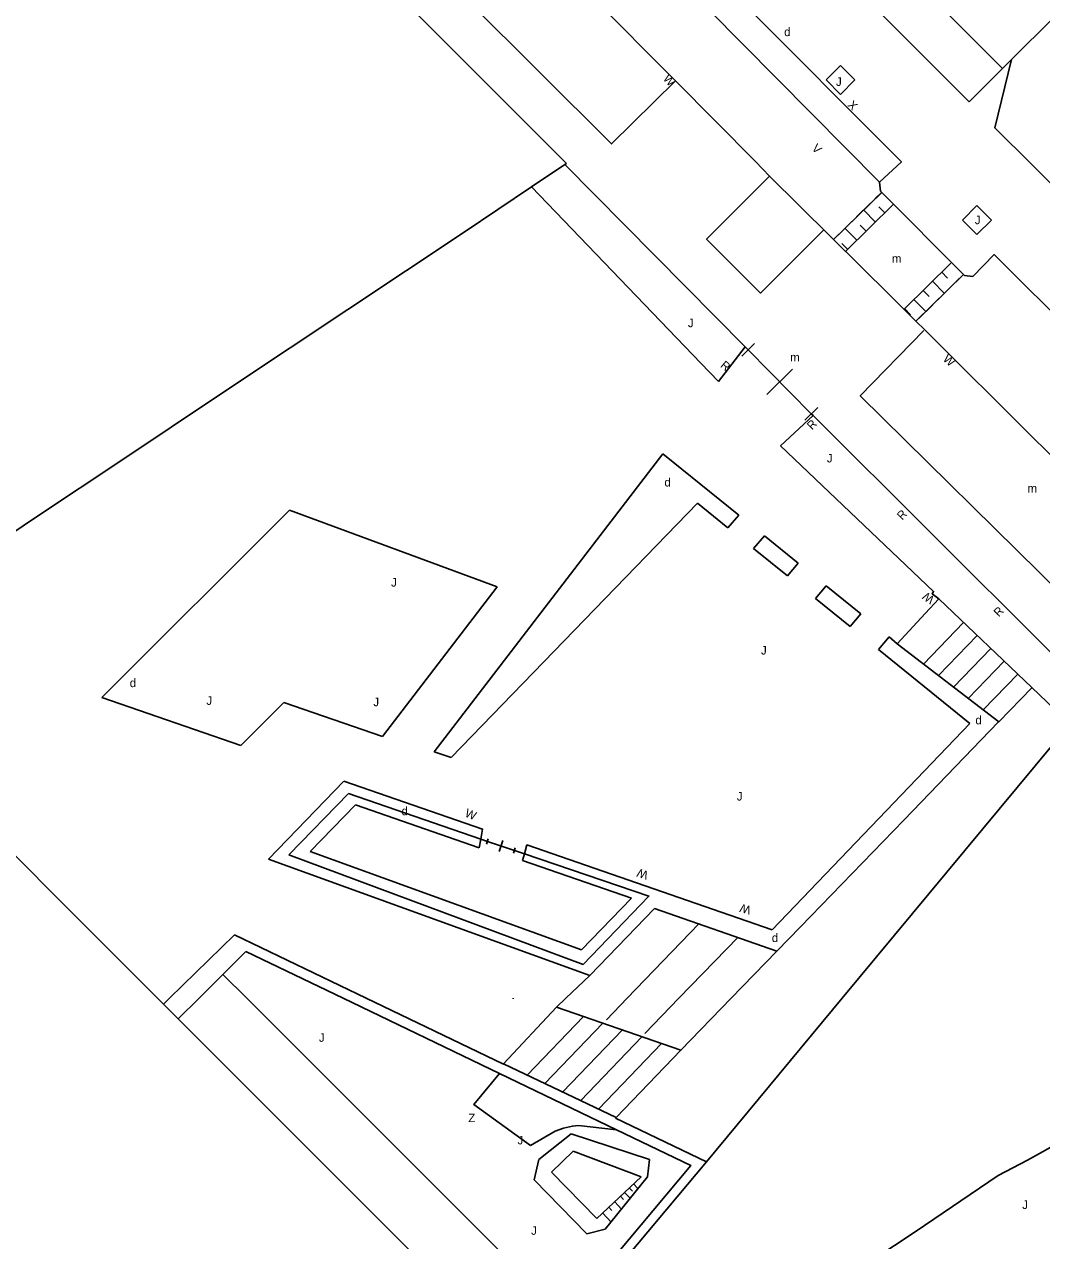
# Model space of a CAD drawing. Extents: x 134999 to 136502, y 457398 to 459002.
# Drawn here: x 136343.4 to 136403.2, y 457785.8 to 457857.2 of the extents above; entities that cross this region are included whole.
import ezdxf

# ---------------------------------------------------------------- set-up
doc = ezdxf.new("R2010")
doc.units = 0
for name, color, linetype in [('RI_DGTB_18', 7, 'Continuous'), ('RI_DGTB_19', 7, 'Continuous'), ('RI_DGTB_2', 7, 'Continuous'), ('RI_DGTB_28', 7, 'Continuous'), ('RI_DGTB_29', 7, 'Continuous'), ('RI_DGTB_30', 7, 'Continuous'), ('RI_DGTB_31', 7, 'Continuous'), ('RI_DGTB_32', 7, 'Continuous'), ('RI_DGTB_4', 7, 'Continuous'), ('RI_DGTB_43', 7, 'Continuous'), ('RI_DGTB_48', 7, 'Continuous'), ('RI_DGTB_49', 7, 'Continuous'), ('RI_DGTB_53', 7, 'Continuous'), ('RI_DGTB_54', 7, 'Continuous'), ('RI_DGTB_58', 7, 'Continuous')]:
    doc.layers.add(name, color=color, linetype=linetype)

msp = doc.modelspace()

# ---------------------------------------------------------------- linework, layer by layer
at = {"layer": 'RI_DGTB_18'}
for p, q in [((136373.637, 457790.532), (136375.554, 457792.035)), ((136375.554, 457792.035), (136380.139, 457790.532)), ((136375.657, 457791.024), (136374.388, 457789.78)), ((136379.647, 457789.521), (136375.657, 457791.024)), ((136373.377, 457789.339), (136373.637, 457790.532)), ((136380.139, 457790.532), (136380.035, 457789.521)), ((136374.388, 457789.78), (136377.056, 457787.058)), ((136376.46, 457786.177), (136373.377, 457789.339)), ((136377.056, 457787.058), (136379.647, 457789.521)), ((136380.035, 457789.521), (136377.548, 457786.436)), ((136379.206, 457789.102), (136379.47, 457788.82)), ((136378.443, 457788.376), (136378.623, 457788.183)), ((136378.682, 457788.604), (136379.012, 457788.252)), ((136378.96, 457788.868), (136379.144, 457788.671)), ((136377.766, 457787.733), (136377.942, 457787.545)), ((136378.103, 457788.053), (136378.505, 457787.623)), ((136377.396, 457787.382), (136377.887, 457786.857)), ((136377.548, 457786.436), (136376.46, 457786.177))]:
    msp.add_line(p, q, dxfattribs=at)
at = {"layer": 'RI_DGTB_19'}
msp.add_line((136375.981, 457792.531), (136378.217, 457792.277), dxfattribs=at)
for points in [[(136371.343, 457795.582), (136369.835, 457793.753), (136373.153, 457791.356)], [(136373.153, 457791.356), (136374.603, 457792.188), (136375.099, 457792.38), (136375.618, 457792.497), (136375.981, 457792.531)]]:
    msp.add_lwpolyline(points, dxfattribs=at)
at = {"layer": 'RI_DGTB_2'}
for p, q in [((136348.439, 457831.123), (136355.588, 457835.897)), ((136348.439, 457831.123), (136355.588, 457835.897)), ((136348.439, 457831.123), (136344.909, 457828.783)), ((136348.439, 457831.123), (136344.909, 457828.783)), ((136344.909, 457828.783), (136341.783, 457826.692)), ((136344.909, 457828.783), (136341.783, 457826.692))]:
    msp.add_line(p, q, dxfattribs=at)
for points in [[(136375.276, 457849.02), (136353.683, 457870.636)], [(136375.168, 457848.947), (136373.224, 457847.646)], [(136375.276, 457849.02), (136375.168, 457848.947)], [(136373.224, 457847.646), (136369.256, 457844.989), (136355.588, 457835.897)], [(136351.252, 457800), (136337.171, 457814.077)], [(136351.252, 457800), (136337.171, 457814.077)], [(136351.597, 457799.655), (136351.252, 457800)], [(136352.468, 457798.784), (136351.597, 457799.655)], [(136366.74, 457784.516), (136352.468, 457798.784)]]:
    msp.add_lwpolyline(points, dxfattribs=at)
at = {"layer": 'RI_DGTB_28'}
for p, q in [((136397.135, 457823.444), (136396.336, 457822.586)), ((136397.135, 457823.444), (136396.336, 457822.586)), ((136402.606, 457818.237), (136397.135, 457823.444)), ((136402.606, 457818.237), (136397.135, 457823.444)), ((136396.336, 457822.586), (136394.695, 457820.808)), ((136396.336, 457822.586), (136394.695, 457820.808)), ((136396.245, 457819.616), (136398.597, 457822.053)), ((136396.245, 457819.616), (136398.597, 457822.053)), ((136397.114, 457818.948), (136399.386, 457821.302)), ((136397.114, 457818.948), (136399.386, 457821.302)), ((136400.658, 457816.223), (136394.695, 457820.808)), ((136400.658, 457816.223), (136394.695, 457820.808)), ((136397.993, 457818.272), (136400.185, 457820.542)), ((136397.993, 457818.272), (136400.185, 457820.542)), ((136398.867, 457817.6), (136400.978, 457819.787)), ((136398.867, 457817.6), (136400.978, 457819.787)), ((136399.745, 457816.925), (136401.775, 457819.028)), ((136399.745, 457816.925), (136401.775, 457819.028)), ((136402.603, 457818.234), (136400.658, 457816.223)), ((136402.603, 457818.234), (136400.658, 457816.223)), ((136376.641, 457801.343), (136380.447, 457805.277)), ((136376.641, 457801.343), (136380.447, 457805.277)), ((136380.447, 457805.277), (136387.629, 457802.774)), ((136380.447, 457805.277), (136387.629, 457802.774)), ((136378.828, 457800), (136383.043, 457804.373)), ((136378.828, 457800), (136383.043, 457804.373)), ((136385.346, 457803.595), (136381.875, 457800)), ((136385.346, 457803.595), (136381.875, 457800)), ((136387.629, 457802.774), (136384.943, 457800)), ((136387.629, 457802.774), (136384.943, 457800)), ((136375.236, 457800), (136376.641, 457801.343)), ((136375.236, 457800), (136376.641, 457801.343)), ((136374.683, 457799.472), (136375.236, 457800)), ((136377.614, 457798.741), (136378.828, 457800)), ((136381.875, 457800), (136379.876, 457797.929)), ((136384.943, 457800), (136381.989, 457796.95)), ((136374.683, 457799.472), (136371.572, 457796.143)), ((136376.268, 457798.924), (136372.953, 457795.487)), ((136377.411, 457798.53), (136373.997, 457794.99)), ((136378.554, 457798.136), (136375.042, 457794.494)), ((136379.697, 457797.741), (136376.109, 457793.987)), ((136380.843, 457797.346), (136377.157, 457793.489))]:
    msp.add_line(p, q, dxfattribs=at)
msp.add_lwpolyline([(136371.572, 457796.143), (136378.179, 457793.003), (136381.989, 457796.95), (136374.683, 457799.472)], dxfattribs=at)
at = {"layer": 'RI_DGTB_31'}
for p, q in [((136390.515, 457853.92), (136391.365, 457854.768)), ((136391.365, 457854.768), (136392.213, 457853.918)), ((136391.363, 457853.07), (136390.515, 457853.92)), ((136392.213, 457853.918), (136391.363, 457853.07)), ((136393.396, 457846.96), (136393.779, 457847.317)), ((136391.641, 457843.823), (136394.506, 457846.651)), ((136392.308, 457845.886), (136393.124, 457846.692)), ((136393.418, 457845.577), (136392.716, 457846.289)), ((136393.962, 457846.114), (136393.611, 457846.47)), ((136398.529, 457845.692), (136399.379, 457846.54)), ((136399.379, 457846.54), (136400.227, 457845.69)), ((136391.219, 457844.811), (136392.035, 457845.617)), ((136392.874, 457845.04), (136392.523, 457845.396)), ((136399.377, 457844.842), (136398.529, 457845.692)), ((136400.227, 457845.69), (136399.377, 457844.842)), ((136392.33, 457844.503), (136391.627, 457845.214)), ((136391.786, 457843.966), (136391.434, 457844.321)), ((136397.853, 457843.171), (136395.096, 457840.453)), ((136397.309, 457842.635), (136397.657, 457842.283)), ((136398.581, 457842.499), (136398.14, 457842.065)), ((136396.765, 457842.098), (136397.46, 457841.394)), ((136397.868, 457841.796), (136397.052, 457840.992)), ((136395.677, 457841.025), (136396.372, 457840.321)), ((136396.221, 457841.562), (136396.569, 457841.21)), ((136395.133, 457840.489), (136395.481, 457840.137)), ((136396.78, 457840.723), (136395.964, 457839.919))]:
    msp.add_line(p, q, dxfattribs=at)
at = {"layer": 'RI_DGTB_4'}
msp.add_lwpolyline([(136397.766, 457857.696), (136400.874, 457854.588), (136407.902, 457861.592), (136405.653, 457863.839)], dxfattribs=at)
at = {"layer": 'RI_DGTB_48'}
for p, q in [((136386.308, 457838.437), (136385.559, 457837.694)), ((136389.648, 457834.319), (136385.933, 457838.065)), ((136389.649, 457834.319), (136385.933, 457838.065)), ((136388.541, 457836.935), (136387.042, 457835.449)), ((136390.023, 457834.69), (136389.274, 457833.947)), ((136355.088, 457801.397), (136356.445, 457802.745)), ((136355.088, 457801.397), (136356.445, 457802.745)), ((136372.133, 457799.966), (136372.143, 457800))]:
    msp.add_line(p, q, dxfattribs=at)
for points in [[(136362.154, 457800), (136356.445, 457802.745)], [(136362.154, 457800), (136356.445, 457802.745)], [(136371.343, 457795.582), (136362.154, 457800)], [(136378.217, 457792.277), (136371.343, 457795.582)], [(136367.98, 457772.761), (136382.57, 457790.184), (136378.217, 457792.277)]]:
    msp.add_lwpolyline(points, dxfattribs=at)
at = {"layer": 'RI_DGTB_49'}
for p, q in [((136370.678, 457809.363), (136370.571, 457809.046)), ((136370.678, 457809.363), (136370.571, 457809.046)), ((136372.212, 457808.67), (136370.625, 457809.205)), ((136372.211, 457808.669), (136370.625, 457809.205)), ((136372.212, 457808.67), (136370.625, 457809.205)), ((136372.211, 457808.669), (136370.625, 457809.205)), ((136371.525, 457809.255), (136371.311, 457808.62)), ((136371.525, 457809.255), (136371.311, 457808.62)), ((136372.265, 457808.828), (136372.158, 457808.51)), ((136372.265, 457808.828), (136372.158, 457808.51))]:
    msp.add_line(p, q, dxfattribs=at)
for points in [[(136362.476, 457812.03), (136358.962, 457808.415)], [(136362.476, 457812.03), (136358.962, 457808.415)], [(136370.238, 457809.339), (136362.476, 457812.03)], [(136370.238, 457809.339), (136362.476, 457812.03)], [(136370.625, 457809.205), (136370.238, 457809.339)], [(136370.625, 457809.205), (136370.238, 457809.339)], [(136358.962, 457808.415), (136376.245, 457801.989), (136379.619, 457805.484), (136380.107, 457806), (136372.801, 457808.471)], [(136358.962, 457808.415), (136376.245, 457801.989), (136379.619, 457805.484), (136380.107, 457806), (136372.801, 457808.471)], [(136372.801, 457808.471), (136372.211, 457808.669)], [(136372.801, 457808.471), (136372.211, 457808.669)]]:
    msp.add_lwpolyline(points, dxfattribs=at)
at = {"layer": 'RI_DGTB_53'}
for p, q in [((136381.665, 457853.862), (136364.845, 457870.818)), ((136398.918, 457852.638), (136393.277, 457858.28)), ((136400.874, 457854.588), (136398.918, 457852.638)), ((136400.437, 457851.115), (136401.406, 457855.119)), ((136410.052, 457841.531), (136400.437, 457851.115)), ((136394.296, 457841.25), (136387.199, 457848.278)), ((136383.163, 457837.284), (136373.224, 457847.646)), ((136393.788, 457847.308), (136390.938, 457844.529)), ((136398.581, 457842.499), (136395.798, 457839.754)), ((136408.132, 457827.468), (136394.296, 457841.25)), ((136384.197, 457836.206), (136385.758, 457838.242)), ((136383.163, 457837.284), (136384.197, 457836.206)), ((136367.505, 457814.475), (136380.919, 457831.975)), ((136367.505, 457814.475), (136380.919, 457831.975)), ((136385.384, 457828.369), (136380.919, 457831.975)), ((136385.384, 457828.369), (136380.919, 457831.975)), ((136368.499, 457814.132), (136382.967, 457829.063)), ((136368.499, 457814.132), (136382.967, 457829.063)), ((136384.752, 457827.622), (136382.967, 457829.063)), ((136384.752, 457827.622), (136382.967, 457829.063)), ((136358.995, 457828.65), (136347.973, 457817.661)), ((136358.995, 457828.65), (136347.973, 457817.661)), ((136358.995, 457828.65), (136371.202, 457824.161)), ((136358.995, 457828.65), (136371.202, 457824.161)), ((136385.384, 457828.369), (136384.752, 457827.622)), ((136385.384, 457828.369), (136384.752, 457827.622)), ((136386.893, 457827.149), (136386.261, 457826.402)), ((136386.893, 457827.149), (136386.261, 457826.402)), ((136388.886, 457825.54), (136386.893, 457827.149)), ((136388.886, 457825.54), (136386.893, 457827.149)), ((136388.254, 457824.793), (136386.261, 457826.402)), ((136388.254, 457824.793), (136386.261, 457826.402)), ((136388.886, 457825.54), (136388.254, 457824.793)), ((136388.886, 457825.54), (136388.254, 457824.793)), ((136364.46, 457815.366), (136371.202, 457824.161)), ((136364.46, 457815.366), (136371.202, 457824.161)), ((136390.526, 457824.215), (136389.894, 457823.468)), ((136390.526, 457824.215), (136389.894, 457823.468)), ((136392.558, 457822.574), (136390.526, 457824.215)), ((136392.558, 457822.574), (136390.526, 457824.215)), ((136391.926, 457821.827), (136389.894, 457823.468)), ((136391.926, 457821.827), (136389.894, 457823.468)), ((136397.135, 457823.444), (136396.979, 457823.56)), ((136397.135, 457823.444), (136396.979, 457823.56)), ((136392.558, 457822.574), (136391.926, 457821.827)), ((136392.558, 457822.574), (136391.926, 457821.827)), ((136394.23, 457821.223), (136393.598, 457820.476)), ((136394.23, 457821.223), (136393.598, 457820.476)), ((136394.695, 457820.808), (136394.23, 457821.223)), ((136394.695, 457820.808), (136394.23, 457821.223)), ((136393.598, 457820.476), (136398.965, 457816.141)), ((136393.598, 457820.476), (136398.965, 457816.141)), ((136347.973, 457817.661), (136356.141, 457814.844)), ((136347.973, 457817.661), (136356.141, 457814.844)), ((136356.141, 457814.844), (136358.668, 457817.364)), ((136356.141, 457814.844), (136358.668, 457817.364)), ((136358.668, 457817.364), (136364.46, 457815.366)), ((136358.668, 457817.364), (136364.46, 457815.366)), ((136398.965, 457816.141), (136387.351, 457804.011)), ((136398.965, 457816.141), (136387.351, 457804.011)), ((136404.833, 457816.117), (136391.453, 457800)), ((136404.833, 457816.117), (136391.453, 457800)), ((136367.505, 457814.475), (136368.499, 457814.132)), ((136367.505, 457814.475), (136368.499, 457814.132)), ((136362.196, 457812.743), (136357.777, 457808.175)), ((136362.196, 457812.743), (136357.777, 457808.175)), ((136362.887, 457811.358), (136360.218, 457808.612)), ((136362.887, 457811.358), (136360.218, 457808.612)), ((136370.148, 457808.841), (136362.887, 457811.358)), ((136370.148, 457808.841), (136362.887, 457811.358)), ((136387.351, 457804.011), (136372.95, 457809.016)), ((136387.351, 457804.011), (136372.95, 457809.016)), ((136376.641, 457801.343), (136357.777, 457808.175)), ((136376.641, 457801.343), (136357.777, 457808.175)), ((136376.157, 457802.84), (136360.218, 457808.612)), ((136376.157, 457802.84), (136360.218, 457808.612)), ((136372.696, 457808.089), (136379.087, 457805.868)), ((136372.696, 457808.089), (136379.087, 457805.868)), ((136379.087, 457805.868), (136376.157, 457802.84)), ((136379.087, 457805.868), (136376.157, 457802.84)), ((136355.779, 457803.717), (136351.952, 457800)), ((136355.779, 457803.717), (136351.952, 457800)), ((136363.513, 457800), (136355.779, 457803.717)), ((136363.513, 457800), (136355.779, 457803.717)), ((136353.687, 457800), (136355.088, 457801.397)), ((136353.687, 457800), (136355.088, 457801.397)), ((136351.952, 457800), (136351.597, 457799.655)), ((136352.468, 457798.784), (136353.687, 457800)), ((136371.561, 457796.132), (136363.513, 457800)), ((136391.453, 457800), (136383.485, 457790.401)), ((136371.561, 457796.132), (136371.572, 457796.143)), ((136378.145, 457792.968), (136378.179, 457793.003))]:
    msp.add_line(p, q, dxfattribs=at)
for points in [[(136393.646, 457847.921), (136359.543, 457882.37), (136315.044, 457926.882), (136316.196, 457928.02)], [(136381.665, 457853.862), (136377.909, 457850.164), (136361.046, 457866.98), (136364.845, 457870.818)], [(136381.665, 457853.862), (136386.379, 457849.135), (136387.199, 457848.278)], [(136385.758, 457838.242), (136375.168, 457848.947)], [(136387.199, 457848.278), (136383.496, 457844.576), (136386.668, 457841.404), (136390.362, 457845.1)], [(136396.268, 457839.202), (136392.525, 457835.369), (136404.36, 457823.698)], [(136385.933, 457838.065), (136385.758, 457838.242)], [(136389.751, 457834.217), (136387.849, 457832.434), (136396.835, 457823.887), (136396.742, 457823.748), (136396.979, 457823.56)], [(136389.751, 457834.217), (136387.849, 457832.434), (136396.835, 457823.887), (136396.742, 457823.748), (136396.979, 457823.56)], [(136389.751, 457834.217), (136389.649, 457834.319)], [(136389.751, 457834.217), (136389.649, 457834.319)], [(136409.141, 457812.188), (136410.49, 457813.548), (136389.751, 457834.217)], [(136409.141, 457812.188), (136410.49, 457813.548), (136389.751, 457834.217)], [(136404.833, 457816.117), (136402.606, 457818.237)], [(136404.833, 457816.117), (136402.606, 457818.237)], [(136400.658, 457816.223), (136400.635, 457816.226), (136395.081, 457810.465), (136389.005, 457804.187), (136387.629, 457802.774)], [(136400.658, 457816.223), (136400.635, 457816.226), (136395.081, 457810.465), (136389.005, 457804.187), (136387.629, 457802.774)], [(136370.238, 457809.339), (136370.345, 457809.932), (136362.196, 457812.743)], [(136370.238, 457809.339), (136370.345, 457809.932), (136362.196, 457812.743)], [(136370.148, 457808.841), (136370.238, 457809.339)], [(136370.148, 457808.841), (136370.238, 457809.339)], [(136372.95, 457809.016), (136372.801, 457808.471)], [(136372.95, 457809.016), (136372.801, 457808.471)], [(136372.801, 457808.471), (136372.696, 457808.089)], [(136372.801, 457808.471), (136372.696, 457808.089)], [(136356.486, 457800), (136355.088, 457801.397)], [(136356.486, 457800), (136355.088, 457801.397)], [(136363.832, 457777.613), (136367.937, 457773.552), (136374.75, 457781.696), (136373.855, 457782.65), (136356.486, 457800)], [(136383.485, 457790.401), (136378.145, 457792.968)], [(136383.485, 457790.401), (136370.822, 457775.287)]]:
    msp.add_lwpolyline(points, dxfattribs=at)
at = {"layer": 'RI_DGTB_54'}
msp.add_line((136410.052, 457841.531), (136400.437, 457851.115), dxfattribs=at)
msp.add_lwpolyline([(136415.014, 457829.118), (136400.383, 457843.663), (136399.135, 457842.385), (136398.651, 457842.429), (136393.704, 457847.392), (136393.646, 457847.921), (136394.937, 457849.11), (136385.447, 457858.636)], dxfattribs=at)
at = {"layer": 'RI_DGTB_58'}
for points in [[(136415.945, 457800), (136414.144, 457798.449), (136412.293, 457796.959), (136410.392, 457795.532), (136408.444, 457794.17), (136406.451, 457792.875), (136404.417, 457791.647), (136402.341, 457790.488), (136400.63, 457789.6)], [(136400.63, 457789.6), (136395.756, 457786.284), (136390.836, 457783.035), (136385.874, 457779.852), (136380.868, 457776.738), (136377.19, 457774.508)]]:
    msp.add_lwpolyline(points, dxfattribs=at)

# ---------------------------------------------------------------- texts
at = {"layer": 'RI_DGTB_29'}
for p in [(136388.058, 457856.493), (136381.022, 457830.048), (136381.022, 457830.048), (136349.618, 457818.268), (136349.618, 457818.268), (136399.288, 457816.086), (136399.288, 457816.086), (136365.582, 457810.744), (136365.582, 457810.744), (136387.332, 457803.302), (136387.332, 457803.302)]:
    msp.add_text('d', height=0.5, dxfattribs=at).set_placement(p)
at = {"layer": 'RI_DGTB_30'}
for s, height, rotation, p in [('W', 0.5, 311.42367, (136380.913, 457853.973)), ('X', 0.5, 314.64183, (136391.75, 457852.413)), ('V', 0.499, 314.96356, (136389.638, 457849.859)), ('W', 0.5, 318.37637, (136397.343, 457837.475)), ('W', 0.5, 144.915, (136396.923, 457823.52)), ('W', 0.5, 144.915, (136396.923, 457823.52)), ('W', 0.5, 337.50519, (136369.261, 457810.686)), ('W', 0.5, 337.50519, (136369.261, 457810.686)), ('W', 0.5, 161.62504, (136380.114, 457807.43)), ('W', 0.5, 161.62504, (136380.114, 457807.43)), ('W', 0.5, 164.19321, (136386.147, 457805.385)), ('W', 0.5, 164.19321, (136386.147, 457805.385))]:
    msp.add_text(s, height=height, rotation=rotation, dxfattribs=at).set_placement(p)
at = {"layer": 'RI_DGTB_31'}
for p in [(136391.102, 457853.567), (136399.252, 457845.45), (136382.404, 457839.402), (136390.564, 457831.462), (136390.564, 457831.462), (136364.968, 457824.167), (136364.968, 457824.167), (136386.695, 457820.182), (136386.695, 457820.182), (136354.119, 457817.228), (136354.119, 457817.228), (136363.927, 457817.146), (136363.927, 457817.146), (136385.275, 457811.609), (136385.275, 457811.609), (136360.729, 457797.445), (136372.396, 457791.419), (136402.038, 457787.625), (136373.192, 457786.112)]:
    msp.add_text('J', height=0.5, dxfattribs=at).set_placement(p)
at = {"layer": 'RI_DGTB_32'}
for rotation, p in [(319.87827, (136384.267, 457837.093)), (46.14651, (136389.694, 457833.339)), (46.14651, (136389.694, 457833.339)), (46.14651, (136394.986, 457828.045)), (46.14651, (136394.986, 457828.045)), (46.14651, (136400.667, 457822.357)), (46.14651, (136400.667, 457822.357))]:
    msp.add_text('R', height=0.5, rotation=rotation, dxfattribs=at).set_placement(p)
msp.add_text('Z', height=0.5, dxfattribs=at).set_placement((136369.508, 457792.727))
at = {"layer": 'RI_DGTB_43'}
for p in [(136394.385, 457843.183), (136388.41, 457837.39), (136402.351, 457829.694), (136402.351, 457829.694)]:
    msp.add_text('m', height=0.5, dxfattribs=at).set_placement(p)

doc.saveas('drawing.dxf')
